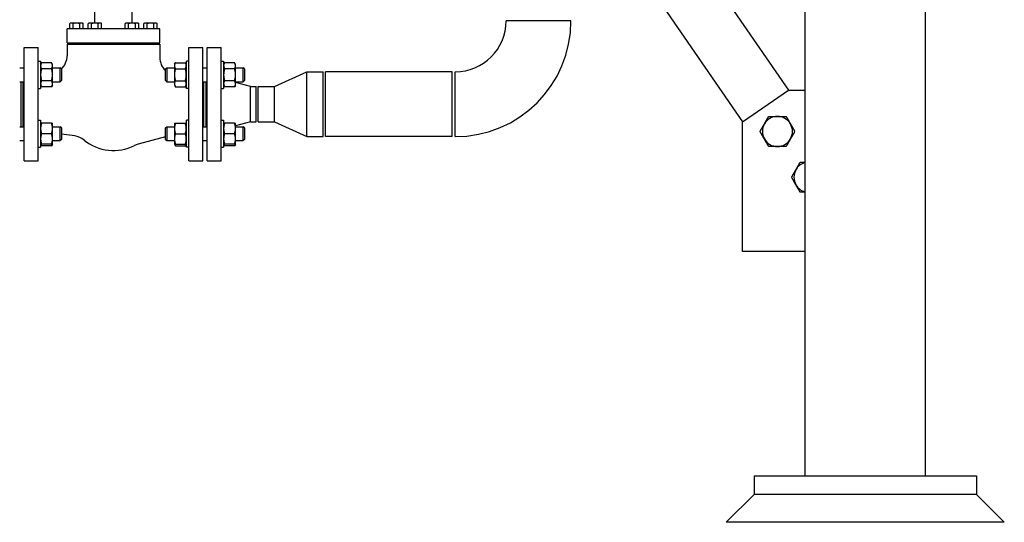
# Model space of a CAD drawing. Header units: inches. Extents: x 24 to 1128, y -94 to 748.
# Tile 506 of 573: x 1026 to 1079, y 128 to 155. Entities that reach past the tile are written whole.
import ezdxf

# ---------------------------------------------------------------- set-up
doc = ezdxf.new("R2010")
doc.units = ezdxf.units.IN
doc.header["$LTSCALE"] = 32
doc.header["$MEASUREMENT"] = 0
doc.layers.add('Visible (ANSI)', color=7, linetype='Continuous', lineweight=30)

msp = doc.modelspace()

# ---------------------------------------------------------------- linework, layer by layer
at = {"layer": 'Visible (ANSI)'}
for p, q in [((1068.44066, 130.00112), (1068.44066, 283.93862)), ((1074.94066, 130.00112), (1074.94066, 283.93862)), ((1034.01201, 199.50112), (1067.53886, 150.8222)), ((1032.19066, 196.85664), (1065.06816, 149.12054)), ((1030.12666, 154.44112), (1030.12666, 155.56212)), ((1032.12666, 154.44112), (1032.12666, 155.56212)), ((1028.62666, 153.37512), (1028.62666, 154.12512)), ((1033.62666, 154.12512), (1028.62666, 154.12512)), ((1028.81416, 154.44112), (1028.76582, 154.41321)), ((1028.76582, 154.12512), (1028.76582, 154.41321)), ((1028.85603, 154.44112), (1028.81416, 154.44112)), ((1029.12666, 154.44112), (1028.85603, 154.44112)), ((1028.94624, 154.12512), (1028.94624, 154.41321)), ((1029.3973, 154.44112), (1029.12666, 154.44112)), ((1029.30709, 154.12512), (1029.30709, 154.41321)), ((1029.43916, 154.44112), (1029.3973, 154.44112)), ((1029.43916, 154.44112), (1029.48751, 154.41321)), ((1029.48751, 154.12512), (1029.48751, 154.41321)), ((1029.81416, 154.44112), (1029.76582, 154.41321)), ((1029.76582, 154.12512), (1029.76582, 154.41321)), ((1029.85603, 154.44112), (1029.81416, 154.44112)), ((1030.12666, 154.44112), (1029.85603, 154.44112)), ((1029.94624, 154.12512), (1029.94624, 154.41321)), ((1030.3973, 154.44112), (1030.12666, 154.44112)), ((1030.30709, 154.12512), (1030.30709, 154.41321)), ((1030.43916, 154.44112), (1030.3973, 154.44112)), ((1030.43916, 154.44112), (1030.48751, 154.41321)), ((1030.48751, 154.12512), (1030.48751, 154.41321)), ((1031.81416, 154.44112), (1031.76582, 154.41321)), ((1031.76582, 154.12512), (1031.76582, 154.41321)), ((1031.85603, 154.44112), (1031.81416, 154.44112)), ((1032.12666, 154.44112), (1031.85603, 154.44112)), ((1031.94624, 154.12512), (1031.94624, 154.41321)), ((1032.3973, 154.44112), (1032.12666, 154.44112)), ((1032.30709, 154.12512), (1032.30709, 154.41321)), ((1032.43916, 154.44112), (1032.3973, 154.44112)), ((1032.43916, 154.44112), (1032.48751, 154.41321)), ((1032.48751, 154.12512), (1032.48751, 154.41321)), ((1032.81416, 154.44112), (1032.76582, 154.41321)), ((1032.76582, 154.12512), (1032.76582, 154.41321)), ((1032.85603, 154.44112), (1032.81416, 154.44112)), ((1033.12666, 154.44112), (1032.85603, 154.44112)), ((1032.94624, 154.12512), (1032.94624, 154.41321)), ((1033.3973, 154.44112), (1033.12666, 154.44112)), ((1033.30709, 154.12512), (1033.30709, 154.41321)), ((1033.43916, 154.44112), (1033.3973, 154.44112)), ((1033.43916, 154.44112), (1033.48751, 154.41321)), ((1033.48751, 154.12512), (1033.48751, 154.41321)), ((1033.62666, 153.37512), (1033.62666, 154.12512)), ((1055.81166, 154.56262), (1052.31166, 154.56262)), ((1026.31416, 153.12262), (1027.06166, 153.12262)), ((1026.31416, 147.00262), (1026.31416, 153.12262)), ((1027.06166, 147.00262), (1027.06166, 153.12262)), ((1028.62666, 153.37512), (1033.62666, 153.37512)), ((1028.62666, 153.31262), (1033.62666, 153.31262)), ((1028.62666, 153.31262), (1028.62666, 152.68339)), ((1028.90791, 153.37512), (1028.90791, 153.31262)), ((1029.34541, 153.37512), (1029.34541, 153.31262)), ((1029.62666, 153.37512), (1029.62666, 153.31262)), ((1029.90791, 153.37512), (1029.90791, 153.31262)), ((1030.34541, 153.37512), (1030.34541, 153.31262)), ((1031.90791, 153.37512), (1031.90791, 153.31262)), ((1032.34541, 153.37512), (1032.34541, 153.31262)), ((1032.62666, 153.37512), (1032.62666, 153.31262)), ((1032.90791, 153.37512), (1032.90791, 153.31262)), ((1033.34541, 153.37512), (1033.34541, 153.31262)), ((1033.62666, 153.31262), (1033.62666, 152.5899)), ((1035.19166, 153.12262), (1035.93916, 153.12262)), ((1035.19166, 147.00262), (1035.19166, 153.12262)), ((1035.93916, 147.00262), (1035.93916, 153.12262)), ((1036.18666, 153.12262), (1036.93666, 153.12262)), ((1036.18666, 147.00262), (1036.18666, 153.12262)), ((1036.93666, 147.00262), (1036.93666, 153.12262)), ((1026.06666, 152.02861), (1026.31416, 152.02861)), ((1027.06166, 152.38811), (1027.19566, 152.38811)), ((1027.19566, 152.38811), (1027.19566, 150.91911)), ((1027.19566, 152.21611), (1027.2459, 152.30313)), ((1027.78642, 152.30313), (1027.2459, 152.30313)), ((1027.78642, 151.97837), (1027.2459, 151.97837)), ((1027.83666, 152.21611), (1027.78642, 152.30313)), ((1027.83666, 152.14075), (1027.83666, 152.21611)), ((1027.83666, 151.65361), (1027.83666, 152.14075)), ((1027.83666, 152.02861), (1028.25166, 152.02861)), ((1028.31416, 151.96611), (1028.25166, 152.02861)), ((1028.25166, 151.27861), (1028.25166, 152.02861)), ((1028.31416, 151.96611), (1028.31416, 151.34111)), ((1033.93916, 151.96611), (1034.00166, 152.02861)), ((1033.93916, 151.34111), (1033.93916, 151.96611)), ((1034.00166, 152.02861), (1034.00166, 151.27861)), ((1034.00166, 152.02861), (1034.41666, 152.02861)), ((1034.41666, 152.21611), (1034.4669, 152.30313)), ((1034.41666, 152.21611), (1034.41666, 152.14075)), ((1034.41666, 152.14075), (1034.41666, 151.65361)), ((1034.4669, 152.30313), (1035.00742, 152.30313)), ((1034.4669, 151.97837), (1035.00742, 151.97837)), ((1035.05766, 152.21611), (1035.00742, 152.30313)), ((1035.19166, 152.38811), (1035.05766, 152.38811)), ((1035.05766, 150.91911), (1035.05766, 152.38811)), ((1035.93916, 152.02861), (1036.18666, 152.02861)), ((1036.93666, 152.38811), (1037.07066, 152.38811)), ((1037.07066, 152.38811), (1037.07066, 150.91911)), ((1037.07066, 152.21611), (1037.1209, 152.30313)), ((1037.66142, 152.30313), (1037.1209, 152.30313)), ((1037.66142, 151.97837), (1037.1209, 151.97837)), ((1037.71166, 152.21611), (1037.66142, 152.30313)), ((1037.71166, 152.14075), (1037.71166, 152.21611)), ((1037.71166, 151.65361), (1037.71166, 152.14075)), ((1037.71166, 152.02861), (1038.12666, 152.02861)), ((1038.18916, 151.96611), (1038.12666, 152.02861)), ((1038.12666, 151.27861), (1038.12666, 152.02861)), ((1038.18916, 151.96611), (1038.18916, 151.34111)), ((1027.83666, 151.16648), (1027.83666, 151.65361)), ((1034.41666, 151.65361), (1034.41666, 151.16648)), ((1037.71166, 151.16648), (1037.71166, 151.65361)), ((1039.81666, 151.01262), (1041.56666, 151.81262)), ((1041.56666, 151.81262), (1042.44166, 151.81262)), ((1041.56666, 148.31262), (1041.56666, 151.81262)), ((1042.44166, 148.31262), (1042.44166, 151.81262)), ((1049.39166, 151.81262), (1042.56666, 151.81262)), ((1042.56666, 148.31262), (1042.56666, 151.81262)), ((1049.39166, 148.31262), (1049.39166, 151.81262)), ((1049.56166, 148.31262), (1049.56166, 151.81262)), ((1026.06666, 151.27861), (1026.31416, 151.27861)), ((1026.12666, 151.27861), (1026.12666, 148.84663)), ((1026.25166, 148.84663), (1026.25166, 151.27861)), ((1027.06166, 150.91911), (1027.19566, 150.91911)), ((1027.19566, 151.09111), (1027.2459, 151.0041)), ((1027.78642, 151.32886), (1027.2459, 151.32886)), ((1027.78642, 151.0041), (1027.2459, 151.0041)), ((1027.83666, 151.09111), (1027.78642, 151.0041)), ((1027.83666, 151.27861), (1028.25166, 151.27861)), ((1027.83666, 151.09111), (1027.83666, 151.16648)), ((1028.31416, 151.34111), (1028.25166, 151.27861)), ((1033.93916, 151.34111), (1034.00166, 151.27861)), ((1034.00166, 151.27861), (1034.41666, 151.27861)), ((1034.41666, 151.16648), (1034.41666, 151.09111)), ((1034.41666, 151.09111), (1034.4669, 151.0041)), ((1034.4669, 151.32886), (1035.00742, 151.32886)), ((1034.4669, 151.0041), (1035.00742, 151.0041)), ((1035.05766, 151.09111), (1035.00742, 151.0041)), ((1035.19166, 150.91911), (1035.05766, 150.91911)), ((1035.93916, 151.27861), (1036.18666, 151.27861)), ((1036.00166, 148.84663), (1036.00166, 151.27861)), ((1036.12666, 148.84663), (1036.12666, 151.27861)), ((1036.93666, 150.91911), (1037.07066, 150.91911)), ((1037.07066, 151.09111), (1037.1209, 151.0041)), ((1037.66142, 151.32886), (1037.1209, 151.32886)), ((1037.66142, 151.0041), (1037.1209, 151.0041)), ((1037.71166, 151.09111), (1037.66142, 151.0041)), ((1037.71166, 151.27861), (1038.12666, 151.27861)), ((1038.52444, 151.01262), (1037.71166, 151.23018)), ((1037.71166, 151.09111), (1037.71166, 151.16648)), ((1038.18916, 151.34111), (1038.12666, 151.27861)), ((1038.52444, 151.01262), (1038.81666, 151.01262)), ((1038.52444, 149.11262), (1038.52444, 151.01262)), ((1038.81666, 149.11262), (1038.81666, 151.01262)), ((1038.94166, 151.01262), (1039.81666, 151.01262)), ((1038.94166, 149.11262), (1038.94166, 151.01262)), ((1039.81666, 149.11262), (1039.81666, 151.01262)), ((1065.06816, 149.12054), (1067.53886, 150.8222)), ((1067.53886, 150.8222), (1068.44066, 150.8222)), ((1026.06666, 148.84663), (1026.31416, 148.84663)), ((1027.06166, 149.20613), (1027.19566, 149.20613)), ((1027.19566, 149.20613), (1027.19566, 147.73713)), ((1027.78642, 149.03413), (1027.2459, 149.03413)), ((1027.83666, 148.75288), (1027.83666, 149.03413)), ((1027.83666, 148.84663), (1028.25166, 148.84663)), ((1027.83666, 148.19038), (1027.83666, 148.75288)), ((1028.31416, 148.78413), (1028.25166, 148.84663)), ((1028.25166, 148.09663), (1028.25166, 148.84663)), ((1028.31416, 148.78413), (1028.31416, 148.15913)), ((1033.93916, 148.78413), (1034.00166, 148.84663)), ((1033.93916, 148.15913), (1033.93916, 148.78413)), ((1034.00166, 148.84663), (1034.00166, 148.09663)), ((1034.00166, 148.84663), (1034.41666, 148.84663)), ((1034.41666, 149.03413), (1034.41666, 148.75288)), ((1034.41666, 148.75288), (1034.41666, 148.19038)), ((1034.4669, 149.03413), (1035.00742, 149.03413)), ((1035.19166, 149.20613), (1035.05766, 149.20613)), ((1035.05766, 147.73713), (1035.05766, 149.20613)), ((1035.93916, 148.84663), (1036.18666, 148.84663)), ((1036.93666, 149.20613), (1037.07066, 149.20613)), ((1037.07066, 149.20613), (1037.07066, 147.73713)), ((1037.66142, 149.03413), (1037.1209, 149.03413)), ((1038.52444, 149.11262), (1037.71166, 148.89507)), ((1037.71166, 148.75288), (1037.71166, 149.03413)), ((1037.71166, 148.84663), (1038.12666, 148.84663)), ((1037.71166, 148.19038), (1037.71166, 148.75288)), ((1038.18916, 148.78413), (1038.12666, 148.84663)), ((1038.12666, 148.09663), (1038.12666, 148.84663)), ((1038.18916, 148.78413), (1038.18916, 148.15913)), ((1038.52444, 149.11262), (1038.81666, 149.11262)), ((1038.94166, 149.11262), (1039.81666, 149.11262)), ((1039.81666, 149.11262), (1041.56666, 148.31262)), ((1065.06816, 142.12054), (1065.06816, 149.12054)), ((1027.78642, 148.47163), (1027.2459, 148.47163)), ((1029.03987, 148.3501), (1028.31416, 148.45008)), ((1033.93916, 148.29602), (1032.461, 147.91057)), ((1034.4669, 148.47163), (1035.00742, 148.47163)), ((1037.66142, 148.47163), (1037.1209, 148.47163)), ((1041.56666, 148.31262), (1042.44166, 148.31262)), ((1049.39166, 148.31262), (1042.56666, 148.31262)), ((1026.06666, 148.09663), (1026.31416, 148.09663)), ((1027.06166, 147.73713), (1027.19566, 147.73713)), ((1027.19566, 147.90913), (1027.2459, 147.82212)), ((1027.78642, 147.90913), (1027.2459, 147.90913)), ((1027.78642, 147.82212), (1027.2459, 147.82212)), ((1027.83666, 147.90913), (1027.78642, 147.82212)), ((1027.83666, 147.90913), (1027.83666, 148.19038)), ((1027.83666, 148.09663), (1028.25166, 148.09663)), ((1028.31416, 148.15913), (1028.25166, 148.09663)), ((1033.93916, 148.15913), (1034.00166, 148.09663)), ((1034.00166, 148.09663), (1034.41666, 148.09663)), ((1034.41666, 148.19038), (1034.41666, 147.90913)), ((1034.41666, 147.90913), (1034.4669, 147.82212)), ((1034.4669, 147.90913), (1035.00742, 147.90913)), ((1034.4669, 147.82212), (1035.00742, 147.82212)), ((1035.05766, 147.90913), (1035.00742, 147.82212)), ((1035.19166, 147.73713), (1035.05766, 147.73713)), ((1035.93916, 148.09663), (1036.18666, 148.09663)), ((1036.93666, 147.73713), (1037.07066, 147.73713)), ((1037.07066, 147.90913), (1037.1209, 147.82212)), ((1037.66142, 147.90913), (1037.1209, 147.90913)), ((1037.66142, 147.82212), (1037.1209, 147.82212)), ((1037.71166, 147.90913), (1037.66142, 147.82212)), ((1037.71166, 147.90913), (1037.71166, 148.19038)), ((1037.71166, 148.09663), (1038.12666, 148.09663)), ((1038.18916, 148.15913), (1038.12666, 148.09663)), ((1026.31416, 147.00262), (1027.06166, 147.00262)), ((1035.19166, 147.00262), (1035.93916, 147.00262)), ((1036.18666, 147.00262), (1036.93666, 147.00262)), ((1068.44066, 142.12054), (1065.06816, 142.12054)), ((1065.69066, 130.00112), (1065.69066, 129.00112)), ((1065.69066, 130.00112), (1077.69066, 130.00112)), ((1077.69066, 130.00112), (1077.69066, 129.00112)), ((1064.19066, 127.50112), (1065.69066, 129.00112)), ((1077.69066, 129.00112), (1065.69066, 129.00112)), ((1077.69066, 129.00112), (1065.69066, 129.00112)), ((1079.19066, 127.50112), (1077.69066, 129.00112)), ((1079.19066, 127.50112), (1064.19066, 127.50112))]:
    msp.add_line(p, q, dxfattribs=at)
for centre, radius, start, end in [((1049.56166, 154.56262), 6.25, 270, 0), ((1049.56166, 154.56262), 2.75, 270, 0), ((1027.62666, 152.68339), 1, 313.432537, 0), ((1034.62666, 152.5899), 1, 180, 226.567463), ((1066.94845, 148.59422), 0.8125, 90, 150), ((1066.94845, 148.59422), 0.8125, 30, 90), ((1066.94845, 148.59422), 0.8125, 150, 210), ((1066.94845, 148.59422), 0.8125, 330, 30), ((1028.9034, 147.35946), 1, 50.563833, 82.156226), ((1031.12666, 150.06262), 2.5, 230.563833, 296.95757), ((1032.71332, 146.94293), 1, 104.615136, 116.95757), ((1066.94845, 148.59422), 0.8125, 210, 270), ((1066.94845, 148.59422), 0.8125, 270, 330), ((1068.65011, 146.12351), 0.8125, 104.938232, 150), ((1068.65011, 146.12351), 0.8125, 150, 210), ((1068.65011, 146.12351), 0.8125, 210, 255.061768)]:
    msp.add_arc(centre, radius, start, end, dxfattribs=at)
for points, weights in [([(1028.85603, 154.44112), (1028.81416, 154.44112), (1028.76582, 154.41321)], [1, 1.0379548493, 1]), ([(1028.94624, 154.41321), (1028.8979, 154.44112), (1028.85603, 154.44112)], [1, 1.0379548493, 1]), ([(1029.12666, 154.44112), (1029.04293, 154.44112), (1028.94624, 154.41321)], [1, 1.0379548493, 1]), ([(1029.30709, 154.41321), (1029.2104, 154.44112), (1029.12666, 154.44112)], [1, 1.0379548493, 1]), ([(1029.3973, 154.44112), (1029.35543, 154.44112), (1029.30709, 154.41321)], [1, 1.0379548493, 1]), ([(1029.48751, 154.41321), (1029.43916, 154.44112), (1029.3973, 154.44112)], [1, 1.0379548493, 1]), ([(1029.85603, 154.44112), (1029.81416, 154.44112), (1029.76582, 154.41321)], [1, 1.0379548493, 1]), ([(1029.94624, 154.41321), (1029.8979, 154.44112), (1029.85603, 154.44112)], [1, 1.0379548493, 1]), ([(1030.12666, 154.44112), (1030.04293, 154.44112), (1029.94624, 154.41321)], [1, 1.0379548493, 1]), ([(1030.30709, 154.41321), (1030.2104, 154.44112), (1030.12666, 154.44112)], [1, 1.0379548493, 1]), ([(1030.3973, 154.44112), (1030.35543, 154.44112), (1030.30709, 154.41321)], [1, 1.0379548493, 1]), ([(1030.48751, 154.41321), (1030.43916, 154.44112), (1030.3973, 154.44112)], [1, 1.0379548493, 1]), ([(1031.85603, 154.44112), (1031.81416, 154.44112), (1031.76582, 154.41321)], [1, 1.0379548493, 1]), ([(1031.94624, 154.41321), (1031.8979, 154.44112), (1031.85603, 154.44112)], [1, 1.0379548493, 1]), ([(1032.12666, 154.44112), (1032.04293, 154.44112), (1031.94624, 154.41321)], [1, 1.0379548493, 1]), ([(1032.30709, 154.41321), (1032.2104, 154.44112), (1032.12666, 154.44112)], [1, 1.0379548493, 1]), ([(1032.3973, 154.44112), (1032.35543, 154.44112), (1032.30709, 154.41321)], [1, 1.0379548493, 1]), ([(1032.48751, 154.41321), (1032.43916, 154.44112), (1032.3973, 154.44112)], [1, 1.0379548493, 1]), ([(1032.85603, 154.44112), (1032.81416, 154.44112), (1032.76582, 154.41321)], [1, 1.0379548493, 1]), ([(1032.94624, 154.41321), (1032.8979, 154.44112), (1032.85603, 154.44112)], [1, 1.0379548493, 1]), ([(1033.12666, 154.44112), (1033.04293, 154.44112), (1032.94624, 154.41321)], [1, 1.0379548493, 1]), ([(1033.30709, 154.41321), (1033.2104, 154.44112), (1033.12666, 154.44112)], [1, 1.0379548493, 1]), ([(1033.3973, 154.44112), (1033.35543, 154.44112), (1033.30709, 154.41321)], [1, 1.0379548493, 1]), ([(1033.48751, 154.41321), (1033.43916, 154.44112), (1033.3973, 154.44112)], [1, 1.0379548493, 1]), ([(1027.2459, 152.30313), (1027.19566, 152.21611), (1027.19566, 152.14075)], [1, 1.0379548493, 1]), ([(1027.19566, 152.14075), (1027.19566, 152.06539), (1027.2459, 151.97837)], [1, 1.0379548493, 1]), ([(1027.2459, 151.97837), (1027.19566, 151.80434), (1027.19566, 151.65361)], [1, 1.0379548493, 1]), ([(1027.83666, 152.14075), (1027.83666, 152.21611), (1027.78642, 152.30313)], [1, 1.0379548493, 1]), ([(1027.78642, 151.97837), (1027.83666, 152.06539), (1027.83666, 152.14075)], [1, 1.0379548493, 1]), ([(1027.83666, 151.65361), (1027.83666, 151.80434), (1027.78642, 151.97837)], [1, 1.0379548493, 1]), ([(1034.4669, 152.30313), (1034.41666, 152.21611), (1034.41666, 152.14075)], [1, 1.0379548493, 1]), ([(1034.41666, 152.14075), (1034.41666, 152.06539), (1034.4669, 151.97837)], [1, 1.0379548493, 1]), ([(1034.4669, 151.97837), (1034.41666, 151.80434), (1034.41666, 151.65361)], [1, 1.0379548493, 1]), ([(1035.05766, 152.14075), (1035.05766, 152.21611), (1035.00742, 152.30313)], [1, 1.0379548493, 1]), ([(1035.00742, 151.97837), (1035.05766, 152.06539), (1035.05766, 152.14075)], [1, 1.0379548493, 1]), ([(1035.05766, 151.65361), (1035.05766, 151.80434), (1035.00742, 151.97837)], [1, 1.0379548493, 1]), ([(1037.1209, 152.30313), (1037.07066, 152.21611), (1037.07066, 152.14075)], [1, 1.0379548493, 1]), ([(1037.07066, 152.14075), (1037.07066, 152.06539), (1037.1209, 151.97837)], [1, 1.0379548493, 1]), ([(1037.1209, 151.97837), (1037.07066, 151.80434), (1037.07066, 151.65361)], [1, 1.0379548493, 1]), ([(1037.71166, 152.14075), (1037.71166, 152.21611), (1037.66142, 152.30313)], [1, 1.0379548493, 1]), ([(1037.66142, 151.97837), (1037.71166, 152.06539), (1037.71166, 152.14075)], [1, 1.0379548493, 1]), ([(1037.71166, 151.65361), (1037.71166, 151.80434), (1037.66142, 151.97837)], [1, 1.0379548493, 1]), ([(1027.19566, 151.65361), (1027.19566, 151.50289), (1027.2459, 151.32886)], [1, 1.0379548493, 1]), ([(1027.78642, 151.32886), (1027.83666, 151.50289), (1027.83666, 151.65361)], [1, 1.0379548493, 1]), ([(1034.41666, 151.65361), (1034.41666, 151.50289), (1034.4669, 151.32886)], [1, 1.0379548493, 1]), ([(1035.00742, 151.32886), (1035.05766, 151.50289), (1035.05766, 151.65361)], [1, 1.0379548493, 1]), ([(1037.07066, 151.65361), (1037.07066, 151.50289), (1037.1209, 151.32886)], [1, 1.0379548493, 1]), ([(1037.66142, 151.32886), (1037.71166, 151.50289), (1037.71166, 151.65361)], [1, 1.0379548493, 1]), ([(1027.2459, 151.32886), (1027.19566, 151.24184), (1027.19566, 151.16648)], [1, 1.0379548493, 1]), ([(1027.19566, 151.16648), (1027.19566, 151.09111), (1027.2459, 151.0041)], [1, 1.0379548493, 1]), ([(1027.83666, 151.16648), (1027.83666, 151.24184), (1027.78642, 151.32886)], [1, 1.0379548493, 1]), ([(1027.78642, 151.0041), (1027.83666, 151.09111), (1027.83666, 151.16648)], [1, 1.0379548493, 1]), ([(1034.4669, 151.32886), (1034.41666, 151.24184), (1034.41666, 151.16648)], [1, 1.0379548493, 1]), ([(1034.41666, 151.16648), (1034.41666, 151.09111), (1034.4669, 151.0041)], [1, 1.0379548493, 1]), ([(1035.05766, 151.16648), (1035.05766, 151.24184), (1035.00742, 151.32886)], [1, 1.0379548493, 1]), ([(1035.00742, 151.0041), (1035.05766, 151.09111), (1035.05766, 151.16648)], [1, 1.0379548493, 1]), ([(1037.1209, 151.32886), (1037.07066, 151.24184), (1037.07066, 151.16648)], [1, 1.0379548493, 1]), ([(1037.07066, 151.16648), (1037.07066, 151.09111), (1037.1209, 151.0041)], [1, 1.0379548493, 1]), ([(1037.71166, 151.16648), (1037.71166, 151.24184), (1037.66142, 151.32886)], [1, 1.0379548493, 1]), ([(1037.66142, 151.0041), (1037.71166, 151.09111), (1037.71166, 151.16648)], [1, 1.0379548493, 1]), ([(1066.2448, 149.00047), (1066.35366, 149.18901), (1066.47935, 149.40672)], [1, 1.0379548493, 1]), ([(1066.47935, 149.40672), (1066.73074, 149.40672), (1066.94845, 149.40672)], [1, 1.0379548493, 1]), ([(1066.94845, 149.40672), (1067.16616, 149.40672), (1067.41755, 149.40672)], [1, 1.0379548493, 1]), ([(1067.41755, 149.40672), (1067.54324, 149.18901), (1067.6521, 149.00047)], [1, 1.0379548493, 1]), ([(1027.19566, 149.03413), (1027.19566, 149.03413), (1027.2459, 149.03413)], [1, 1.0379548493, 1]), ([(1027.2459, 149.03413), (1027.19566, 148.88341), (1027.19566, 148.75288)], [1, 1.0379548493, 1]), ([(1027.19566, 148.75288), (1027.19566, 148.62236), (1027.2459, 148.47163)], [1, 1.0379548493, 1]), ([(1027.78642, 149.03413), (1027.83666, 149.03413), (1027.83666, 149.03413)], [1, 1.0379548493, 1]), ([(1027.83666, 148.75288), (1027.83666, 148.88341), (1027.78642, 149.03413)], [1, 1.0379548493, 1]), ([(1027.78642, 148.47163), (1027.83666, 148.62236), (1027.83666, 148.75288)], [1, 1.0379548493, 1]), ([(1034.41666, 149.03413), (1034.41666, 149.03413), (1034.4669, 149.03413)], [1, 1.0379548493, 1]), ([(1034.4669, 149.03413), (1034.41666, 148.88341), (1034.41666, 148.75288)], [1, 1.0379548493, 1]), ([(1034.41666, 148.75288), (1034.41666, 148.62236), (1034.4669, 148.47163)], [1, 1.0379548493, 1]), ([(1035.05766, 148.75288), (1035.05766, 148.88341), (1035.00742, 149.03413)], [1, 1.0379548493, 1]), ([(1035.00742, 149.03413), (1035.05766, 149.03413), (1035.05766, 149.03413)], [1, 1.0379548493, 1]), ([(1035.00742, 148.47163), (1035.05766, 148.62236), (1035.05766, 148.75288)], [1, 1.0379548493, 1]), ([(1037.07066, 149.03413), (1037.07066, 149.03413), (1037.1209, 149.03413)], [1, 1.0379548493, 1]), ([(1037.1209, 149.03413), (1037.07066, 148.88341), (1037.07066, 148.75288)], [1, 1.0379548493, 1]), ([(1037.07066, 148.75288), (1037.07066, 148.62236), (1037.1209, 148.47163)], [1, 1.0379548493, 1]), ([(1037.66142, 149.03413), (1037.71166, 149.03413), (1037.71166, 149.03413)], [1, 1.0379548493, 1]), ([(1037.71166, 148.75288), (1037.71166, 148.88341), (1037.66142, 149.03413)], [1, 1.0379548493, 1]), ([(1037.66142, 148.47163), (1037.71166, 148.62236), (1037.71166, 148.75288)], [1, 1.0379548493, 1]), ([(1066.01026, 148.59422), (1066.13595, 148.81192), (1066.2448, 149.00047)], [1, 1.0379548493, 1]), ([(1067.6521, 149.00047), (1067.76095, 148.81192), (1067.88664, 148.59422)], [1, 1.0379548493, 1]), ([(1027.2459, 148.47163), (1027.19566, 148.32091), (1027.19566, 148.19038)], [1, 1.0379548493, 1]), ([(1027.83666, 148.19038), (1027.83666, 148.32091), (1027.78642, 148.47163)], [1, 1.0379548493, 1]), ([(1034.4669, 148.47163), (1034.41666, 148.32091), (1034.41666, 148.19038)], [1, 1.0379548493, 1]), ([(1035.05766, 148.19038), (1035.05766, 148.32091), (1035.00742, 148.47163)], [1, 1.0379548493, 1]), ([(1037.1209, 148.47163), (1037.07066, 148.32091), (1037.07066, 148.19038)], [1, 1.0379548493, 1]), ([(1037.71166, 148.19038), (1037.71166, 148.32091), (1037.66142, 148.47163)], [1, 1.0379548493, 1]), ([(1066.2448, 148.18797), (1066.13595, 148.37651), (1066.01026, 148.59422)], [1, 1.0379548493, 1]), ([(1067.88664, 148.59422), (1067.76095, 148.37651), (1067.6521, 148.18797)], [1, 1.0379548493, 1]), ([(1027.2459, 147.90913), (1027.19566, 147.90913), (1027.19566, 147.90913)], [1, 1.0379548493, 1]), ([(1027.19566, 148.19038), (1027.19566, 148.05986), (1027.2459, 147.90913)], [1, 1.0379548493, 1]), ([(1027.20712, 147.90913), (1027.21941, 147.868), (1027.2459, 147.82212)], [1.01895290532, 1.01965956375, 1]), ([(1027.78642, 147.90913), (1027.83666, 148.05986), (1027.83666, 148.19038)], [1, 1.0379548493, 1]), ([(1027.78642, 147.82212), (1027.81291, 147.868), (1027.82521, 147.90913)], [1, 1.01965956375, 1.01895290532]), ([(1027.83666, 147.90913), (1027.83666, 147.90913), (1027.78642, 147.90913)], [1, 1.0379548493, 1]), ([(1034.4669, 147.90913), (1034.41666, 147.90913), (1034.41666, 147.90913)], [1, 1.0379548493, 1]), ([(1034.41666, 148.19038), (1034.41666, 148.05986), (1034.4669, 147.90913)], [1, 1.0379548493, 1]), ([(1034.42812, 147.90913), (1034.44041, 147.868), (1034.4669, 147.82212)], [1.01895290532, 1.01965956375, 1]), ([(1035.00742, 147.90913), (1035.05766, 148.05986), (1035.05766, 148.19038)], [1, 1.0379548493, 1]), ([(1035.00742, 147.82212), (1035.03391, 147.868), (1035.04621, 147.90913)], [1, 1.01965956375, 1.01895290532]), ([(1035.05766, 147.90913), (1035.05766, 147.90913), (1035.00742, 147.90913)], [1, 1.0379548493, 1]), ([(1037.1209, 147.90913), (1037.07066, 147.90913), (1037.07066, 147.90913)], [1, 1.0379548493, 1]), ([(1037.07066, 148.19038), (1037.07066, 148.05986), (1037.1209, 147.90913)], [1, 1.0379548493, 1]), ([(1037.08212, 147.90913), (1037.09441, 147.868), (1037.1209, 147.82212)], [1.01895290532, 1.01965956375, 1]), ([(1037.66142, 147.90913), (1037.71166, 148.05986), (1037.71166, 148.19038)], [1, 1.0379548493, 1]), ([(1037.66142, 147.82212), (1037.68791, 147.868), (1037.70021, 147.90913)], [1, 1.01965956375, 1.01895290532]), ([(1037.71166, 147.90913), (1037.71166, 147.90913), (1037.66142, 147.90913)], [1, 1.0379548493, 1]), ([(1066.47935, 147.78172), (1066.35366, 147.99942), (1066.2448, 148.18797)], [1, 1.0379548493, 1]), ([(1066.94845, 147.78172), (1066.73074, 147.78172), (1066.47935, 147.78172)], [1, 1.0379548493, 1]), ([(1067.41755, 147.78172), (1067.16616, 147.78172), (1066.94845, 147.78172)], [1, 1.0379548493, 1]), ([(1067.6521, 148.18797), (1067.54324, 147.99942), (1067.41755, 147.78172)], [1, 1.0379548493, 1]), ([(1067.94646, 146.52976), (1068.05532, 146.71831), (1068.18101, 146.93601)], [1, 1.0379548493, 1]), ([(1068.18101, 146.93601), (1068.31808, 146.93601), (1068.44066, 146.93601)], [1, 1.02034351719, 1.01887908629]), ([(1067.71191, 146.12351), (1067.83761, 146.34122), (1067.94646, 146.52976)], [1, 1.0379548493, 1]), ([(1067.94646, 145.71726), (1067.83761, 145.90581), (1067.71191, 146.12351)], [1, 1.0379548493, 1]), ([(1068.18101, 145.31101), (1068.05532, 145.52872), (1067.94646, 145.71726)], [1, 1.0379548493, 1]), ([(1068.44066, 145.31101), (1068.31808, 145.31101), (1068.18101, 145.31101)], [1.01887908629, 1.02034351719, 1])]:
    msp.add_rational_spline(points, weights, degree=2, dxfattribs=at)

doc.saveas('drawing.dxf')
